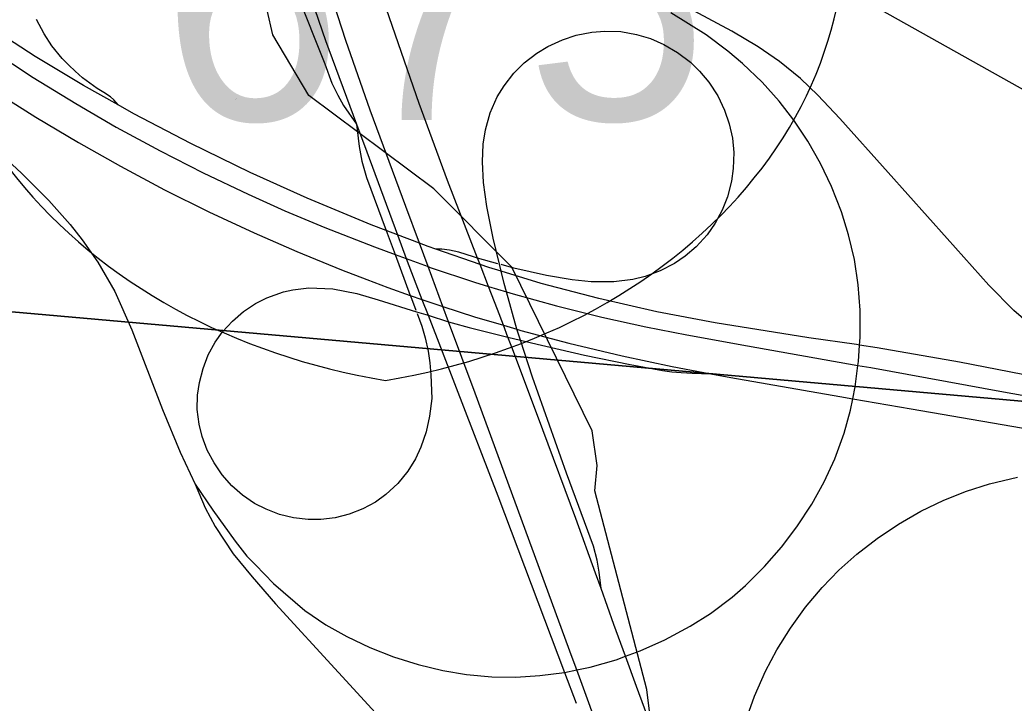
# Model space of a CAD drawing. Extents: x 0 to 34, y 0 to 22.
# Drawn here: x 4.1465 to 4.5307, y 18.2463 to 18.5103 of the extents above; entities that cross this region are included whole.
import ezdxf

# ---------------------------------------------------------------- set-up
doc = ezdxf.new("R2010")
doc.units = 0
for name, color, linetype in [('GM_X_Corporation', 7, 'Continuous'), ('GM_X_Interchange_Ramps', 7, 'Continuous'), ('GM_X_Interstate_Location', 7, 'Continuous'), ('GM_X_Interstate_Route', 7, 'Continuous'), ('GM_X_Interstate_Shield', 7, 'Continuous'), ('GM_X_Minor_River', 7, 'Continuous'), ('GM_X_Rail_Line', 7, 'Continuous'), ('GM_X_US_Route', 7, 'Continuous')]:
    doc.layers.add(name, color=color, linetype=linetype)

msp = doc.modelspace()

# ---------------------------------------------------------------- linework, layer by layer
at = {"layer": 'GM_X_Corporation'}
for points in [[(3.89386, 19.44341), (4.89829, 19.34286), (4.80587, 18.33893), (3.80106, 18.42772)], [(3.80106, 18.42772), (4.80587, 18.33893), (4.7096, 17.33101), (3.70419, 17.41811)]]:
    msp.add_lwpolyline(points, close=True, dxfattribs=at)
at = {"layer": 'GM_X_Interchange_Ramps'}
for points in [[(4.21143, 18.77036), (4.21706, 18.71824), (4.21988, 18.68669), (4.22159, 18.67252), (4.22252, 18.6667), (4.22404, 18.65719), (4.22569, 18.64888), (4.22842, 18.63526), (4.23724, 18.59587), (4.2437, 18.56932), (4.2493, 18.54897), (4.25631, 18.52643), (4.26462, 18.50237), (4.27662, 18.47005), (4.28061, 18.4593), (4.29241, 18.42729), (4.29581, 18.41806), (4.29779, 18.4127), (4.30182, 18.4023), (4.30421, 18.39615), (4.3151, 18.36812), (4.33115, 18.32639), (4.35696, 18.25814), (4.36146, 18.24622)], [(4.18445, 18.47747), (4.17102, 18.48499), (4.15239, 18.49621), (4.13049, 18.51039), (4.0992, 18.53176), (4.0611, 18.55859), (4.052, 18.56508), (4.03478, 18.57743), (4.02848, 18.58169), (4.02497, 18.58354), (4.02108, 18.58539), (4.01598, 18.58706)], [(4.00821, 18.57727), (4.0095, 18.57465), (4.01061, 18.5727), (4.01348, 18.57002), (4.01931, 18.56508), (4.03393, 18.55338), (4.05233, 18.53721), (4.08536, 18.50831), (4.11836, 18.47769), (4.14707, 18.45112), (4.15765, 18.44056), (4.16597, 18.43127), (4.17059, 18.42539), (4.17666, 18.41668), (4.18323, 18.40534), (4.18977, 18.39054), (4.20158, 18.3598), (4.20847, 18.34323), (4.21419, 18.33088)], [(4.54, 18.38995), (4.53058, 18.39806), (4.52096, 18.40776), (4.50479, 18.4258), (4.48207, 18.45133), (4.46342, 18.47217), (4.45489, 18.48121), (4.44817, 18.48765), (4.44, 18.49432), (4.43183, 18.49997), (4.42169, 18.50598), (4.40688, 18.51381), (4.36911, 18.53271), (4.3497, 18.54256), (4.33995, 18.54802), (4.33895, 18.54865)], [(4.25336, 18.52096), (4.26433, 18.4933), (4.2671, 18.48583), (4.2693, 18.48129), (4.2715, 18.47719), (4.27662, 18.47005)], [(4.21419, 18.33088), (4.2211, 18.3208), (4.22974, 18.3088), (4.23422, 18.30304), (4.23758, 18.29967), (4.24446, 18.29247), (4.25656, 18.28203), (4.26478, 18.27655), (4.27283, 18.27199), (4.28174, 18.26773), (4.29093, 18.26412), (4.30035, 18.26114), (4.30996, 18.25883), (4.31908, 18.25731), (4.32891, 18.25643), (4.33816, 18.25633), (4.34739, 18.25689), (4.35696, 18.25814), (4.36167, 18.25907), (4.36685, 18.26012), (4.37692, 18.26303), (4.38053, 18.26435), (4.38619, 18.26642), (4.39579, 18.27069), (4.40556, 18.27598), (4.41339, 18.2809), (4.42176, 18.2872), (4.42686, 18.29166), (4.4343, 18.29903), (4.44078, 18.30649), (4.44675, 18.31435), (4.45249, 18.32314), (4.45725, 18.33178), (4.46138, 18.34073), (4.46498, 18.35058), (4.46744, 18.35949), (4.46835, 18.36391), (4.4693, 18.36856), (4.47037, 18.3768), (4.47057, 18.37836), (4.47099, 18.38463), (4.47118, 18.3876), (4.47117, 18.39811), (4.47043, 18.40795), (4.46899, 18.41772), (4.46674, 18.42732), (4.46397, 18.43615), (4.46016, 18.44591), (4.4559, 18.45482), (4.45104, 18.46341), (4.44555, 18.4716), (4.43989, 18.47891), (4.43331, 18.48627), (4.42578, 18.49354), (4.42012, 18.49829), (4.41171, 18.50455), (4.39811, 18.51308)], [(4.18445, 18.47747), (4.18286, 18.47944), (4.18145, 18.48057), (4.17896, 18.48224), (4.17637, 18.48387), (4.17073, 18.488), (4.16791, 18.49054), (4.16537, 18.49289), (4.16286, 18.49547), (4.15888, 18.50027), (4.15582, 18.50495), (4.15296, 18.51049)], [(4.37111, 18.29051), (4.37038, 18.29693), (4.36952, 18.30154), (4.36812, 18.30694), (4.35775, 18.33513), (4.34453, 18.37224), (4.33991, 18.38657), (4.33882, 18.38997), (4.33859, 18.39077), (4.33451, 18.4052), (4.33358, 18.4085), (4.33245, 18.41318), (4.33178, 18.41593), (4.32934, 18.426), (4.3269, 18.43818), (4.32562, 18.44743), (4.32522, 18.45551), (4.32555, 18.46234), (4.32638, 18.46784), (4.32818, 18.47441), (4.331, 18.48063), (4.3336, 18.48485), (4.33744, 18.48972), (4.34139, 18.49368), (4.34628, 18.49749), (4.35053, 18.50007), (4.35618, 18.50267), (4.3615, 18.5044), (4.36758, 18.50564), (4.37252, 18.50604), (4.37873, 18.50579), (4.38484, 18.50471), (4.39018, 18.50309), (4.39531, 18.50087), (4.40068, 18.49775), (4.4056, 18.49396), (4.40917, 18.4905), (4.41275, 18.48622), (4.41618, 18.48103), (4.41885, 18.47543), (4.42064, 18.47013), (4.42182, 18.46467), (4.42234, 18.4591), (4.42216, 18.45289), (4.42146, 18.44797), (4.41989, 18.44196), (4.41783, 18.43676), (4.4152, 18.43182), (4.41203, 18.42722), (4.40787, 18.42261), (4.40361, 18.41901), (4.39949, 18.41624), (4.39399, 18.41335), (4.38817, 18.41122), (4.38335, 18.41002), (4.37597, 18.40904), (4.36727, 18.4091), (4.35988, 18.40987), (4.35006, 18.41148), (4.33732, 18.41439), (4.3325, 18.41573)], [(4.3072, 18.42174), (4.30427, 18.42276), (4.30086, 18.42406), (4.29241, 18.42729), (4.28804, 18.42896), (4.28221, 18.43119), (4.25752, 18.44139), (4.23543, 18.45133), (4.21255, 18.46252), (4.19054, 18.47406), (4.18445, 18.47747)], [(4.27662, 18.47005), (4.27764, 18.46139), (4.27867, 18.45568), (4.28044, 18.44936), (4.28804, 18.42896), (4.29151, 18.41964), (4.29738, 18.40387), (4.29744, 18.40372), (4.29949, 18.39818)], [(4.33117, 18.4161), (4.32335, 18.41828), (4.32176, 18.41872), (4.31616, 18.42054), (4.31254, 18.4213), (4.30952, 18.42171), (4.3072, 18.42174)], [(4.54866, 18.37048), (4.50964, 18.37807), (4.4778, 18.38353), (4.47099, 18.38463), (4.46982, 18.38482), (4.45138, 18.3875), (4.41518, 18.39326), (4.3926, 18.39755), (4.37018, 18.4026), (4.34794, 18.40844), (4.33245, 18.41318), (4.32774, 18.41462), (4.32431, 18.4158), (4.3072, 18.42174)], [(4.30001, 18.39683), (4.30179, 18.39201), (4.30311, 18.38747), (4.30429, 18.38235), (4.30487, 18.37781), (4.3053, 18.37313), (4.30566, 18.36395), (4.30484, 18.35716), (4.30347, 18.35109), (4.30146, 18.3452), (4.29933, 18.34069), (4.29641, 18.33594), (4.29252, 18.3311), (4.28794, 18.32688), (4.2839, 18.32399), (4.27899, 18.3213), (4.27379, 18.31924), (4.26836, 18.31789), (4.26281, 18.31722), (4.25784, 18.3172), (4.25229, 18.3179), (4.24685, 18.31922), (4.24161, 18.32119), (4.23719, 18.32347), (4.23256, 18.3266), (4.22838, 18.33031), (4.22469, 18.33451), (4.22151, 18.33913), (4.21893, 18.34409), (4.21693, 18.34932), (4.21574, 18.35414), (4.21506, 18.35969), (4.21517, 18.36529), (4.21585, 18.37021), (4.21726, 18.37562), (4.2193, 18.38083), (4.22197, 18.38575), (4.22485, 18.3898), (4.22861, 18.39394), (4.23286, 18.39758), (4.23752, 18.40068), (4.24195, 18.40296), (4.24838, 18.40525), (4.25199, 18.406), (4.25817, 18.40679), (4.26748, 18.40637), (4.27666, 18.40462), (4.285, 18.40216), (4.29973, 18.39755), (4.29973, 18.39755), (4.30421, 18.39615), (4.31216, 18.39366), (4.31351, 18.39324), (4.32011, 18.39144), (4.33508, 18.38775), (4.33991, 18.38657), (4.34417, 18.38552), (4.36475, 18.38073), (4.3824, 18.37717), (4.39483, 18.37481), (4.39842, 18.37435), (4.40208, 18.37403), (4.40625, 18.37383), (4.41355, 18.37354)], [(4.42768, 18.24133), (4.43042, 18.24893), (4.43467, 18.25859), (4.43899, 18.26684), (4.44429, 18.27524), (4.45011, 18.2833), (4.4565, 18.29091), (4.46298, 18.2976), (4.46991, 18.30383), (4.47777, 18.30993), (4.48603, 18.31545), (4.49465, 18.3204), (4.50361, 18.32473), (4.51228, 18.32817), (4.52114, 18.33103), (4.53202, 18.33364)], [(4.21419, 18.33088), (4.21806, 18.32176), (4.2219, 18.31456), (4.22894, 18.304), (4.2363, 18.29503), (4.24528, 18.28468), (4.26964, 18.25814), (4.29096, 18.23472)]]:
    msp.add_lwpolyline(points, dxfattribs=at)
at = {"layer": 'GM_X_Interstate_Route'}
for points in [[(4.38306, 18.20024), (4.36167, 18.25907), (4.35991, 18.26391), (4.32245, 18.366), (4.31216, 18.39366), (4.30997, 18.39955), (4.30424, 18.41498), (4.30086, 18.42406), (4.29559, 18.43823), (4.2818, 18.4755), (4.27242, 18.50242), (4.26481, 18.526), (4.2581, 18.5492), (4.25207, 18.57261), (4.24624, 18.59799), (4.24126, 18.6229), (4.23782, 18.64319), (4.23733, 18.64613), (4.2354, 18.65984), (4.23378, 18.6713), (4.23068, 18.69904)], [(4.33681, 18.38316), (4.33508, 18.38775), (4.33336, 18.39231), (4.33107, 18.3984), (4.32761, 18.4073), (4.32431, 18.4158), (4.32335, 18.41828), (4.31173, 18.44822), (4.30079, 18.478), (4.28814, 18.51443), (4.28089, 18.53694), (4.27435, 18.55969), (4.26853, 18.58263), (4.26318, 18.60696), (4.25832, 18.63265), (4.25574, 18.64865), (4.25466, 18.6554), (4.25123, 18.68131)], [(4.39191, 18.23348), (4.38477, 18.25269), (4.38053, 18.26435), (4.37607, 18.27664), (4.37111, 18.29051), (4.36896, 18.29654), (4.36138, 18.31757), (4.3486, 18.35191), (4.33681, 18.38316)]]:
    msp.add_lwpolyline(points, dxfattribs=at)
at = {"layer": 'GM_X_Interstate_Shield'}
for centre, start_param, end_param in [((4.33217, 18.54499), 2.911027, 4.511031), ((4.24339, 18.54499), 4.913747, 6.513751)]:
    msp.add_ellipse(centre, major_axis=(0.22195, 0), ratio=0.8, start_param=start_param, end_param=end_param, dxfattribs=at)
at = {"layer": 'GM_X_Minor_River'}
msp.add_lwpolyline([(4.4619, 17.99657), (4.45007, 18.00102), (4.41926, 18.03663), (4.41062, 18.06112), (4.39824, 18.14798), (4.3987, 18.1719), (4.38883, 18.25149), (4.36867, 18.32826), (4.36962, 18.33812), (4.3676, 18.35145), (4.33656, 18.41479), (4.30641, 18.44507), (4.25816, 18.48106), (4.2442, 18.50453), (4.2421, 18.51407), (4.25422, 18.55292), (4.25791, 18.5874), (4.24802, 18.68522), (4.24407, 18.69708), (4.22902, 18.74374), (4.22683, 18.76771), (4.24049, 18.80805), (4.26919, 18.84084), (4.27407, 18.85821)], dxfattribs=at)
at = {"layer": 'GM_X_Rail_Line'}
msp.add_lwpolyline([(3.83258, 18.78915), (4.04668, 18.71724), (4.20013, 18.66068), (4.27929, 18.62258), (4.42905, 18.54243), (4.65516, 18.4157), (4.85706, 18.2978), (5.4078, 17.95591), (5.67948, 17.78757), (5.87786, 17.66832)], dxfattribs=at)
at = {"layer": 'GM_X_US_Route'}
for points in [[(4.13548, 18.49859), (4.15165, 18.48807), (4.16807, 18.47796), (4.18369, 18.46891), (4.20064, 18.45971), (4.21728, 18.45125), (4.23469, 18.44294), (4.24888, 18.43657), (4.26438, 18.43009), (4.28348, 18.42258), (4.29151, 18.41964), (4.29581, 18.41806), (4.30424, 18.41498), (4.30509, 18.41467), (4.32221, 18.40894), (4.32761, 18.4073), (4.33451, 18.4052), (4.33709, 18.40441), (4.35388, 18.39976), (4.37139, 18.3954), (4.38841, 18.39165), (4.40429, 18.38859), (4.42765, 18.38438), (4.47037, 18.3768), (4.47528, 18.37593), (4.52657, 18.36652), (4.57857, 18.35726)], [(4.12866, 18.4882), (4.13844, 18.48167), (4.15262, 18.47274), (4.16914, 18.46289), (4.18536, 18.45374), (4.20235, 18.44471), (4.21956, 18.43612), (4.23699, 18.42797), (4.25348, 18.42077), (4.27074, 18.41378), (4.28062, 18.41001)], [(4.28062, 18.41001), (4.28871, 18.40692), (4.29738, 18.40387), (4.30182, 18.4023), (4.30569, 18.40093), (4.30997, 18.39955), (4.32222, 18.3956), (4.33336, 18.39231), (4.33859, 18.39077), (4.34008, 18.39033), (4.35867, 18.38537), (4.37919, 18.38044), (4.39862, 18.37633), (4.41355, 18.37354), (4.4212, 18.37211), (4.46342, 18.36474), (4.46835, 18.36391), (4.49099, 18.36007), (4.54549, 18.35065)]]:
    msp.add_lwpolyline(points, dxfattribs=at)

# ---------------------------------------------------------------- texts
at = {"layer": 'GM_X_Interstate_Location'}
msp.add_text('675', height=0.000189, rotation=0, dxfattribs=at).set_placement((4.22989, 18.47969))
at = {"layer": 'GM_X_Interstate_Shield'}
msp.add_text('675', height=0.094697, dxfattribs=at).set_placement((4.20099, 18.47164))

doc.saveas('drawing.dxf')
